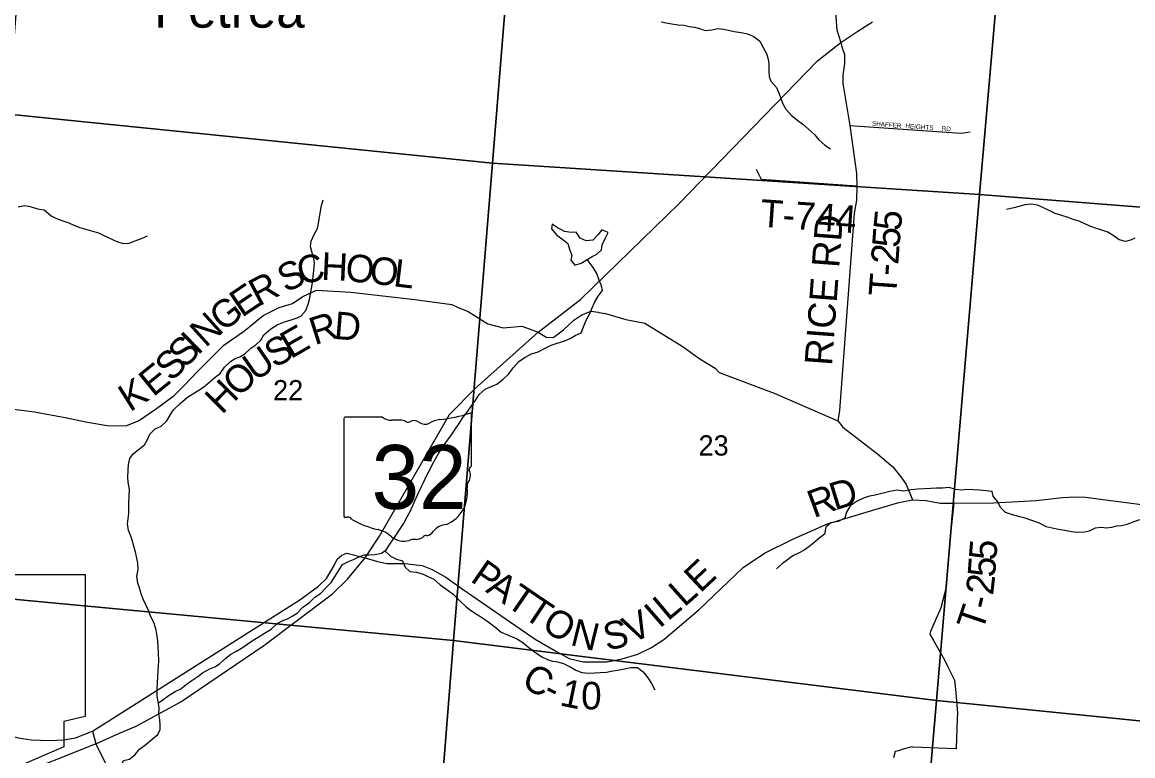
# Model space of a CAD drawing. Extents: x 1715311 to 2083412, y 146837 to 553079.
# Drawn here: x 1938656 to 1950768, y 382114 to 390110 of the extents above; entities that cross this region are included whole.
import ezdxf

# ---------------------------------------------------------------- set-up
doc = ezdxf.new("R2010")
doc.units = 0
for name, color, linetype in [('GM_X_City_Street', 7, 'Continuous'), ('GM_X_Corporation', 7, 'Continuous'), ('GM_X_County_Road', 7, 'Continuous'), ('GM_X_County_Road_Text', 7, 'Continuous'), ('GM_X_Minor_Lake', 7, 'Continuous'), ('GM_X_Minor_River', 7, 'Continuous'), ('GM_X_Section', 7, 'Continuous'), ('GM_X_Section_Text', 7, 'Continuous'), ('GM_X_State_Location', 7, 'Continuous'), ('GM_X_State_Route', 7, 'Continuous'), ('GM_X_State_Shield', 7, 'Continuous'), ('GM_X_Township_Road', 7, 'Continuous'), ('GM_X_Township_Road_Text', 7, 'Continuous'), ('GM_X_Township_Subdivision', 7, 'Continuous'), ('GM_X_Township_Subdivision_Text', 7, 'Continuous'), ('GM_X_Unincorporated_Text', 7, 'Continuous')]:
    doc.layers.add(name, color=color, linetype=linetype)

msp = doc.modelspace()

# ---------------------------------------------------------------- linework, layer by layer
at = {"layer": 'GM_X_City_Street'}
msp.add_lwpolyline([(1936564, 382886), (1937109, 382647), (1937387, 382594), (1937710, 382542), (1937858, 382514), (1937931, 382504), (1938097, 382467), (1938304, 382398), (1938611, 382309), (1938755, 382287), (1938956, 382280), (1939110, 382286), (1939171, 382297)], dxfattribs=at)
at = {"layer": 'GM_X_Corporation'}
msp.add_lwpolyline([(1935964, 384091), (1939343, 384091), (1939343, 382541), (1939109, 382488), (1939109, 382211), (1938925, 382130), (1938574, 381977)], dxfattribs=at)
at = {"layer": 'GM_X_County_Road'}
for points in [[(1942862, 384205), (1942920, 384199), (1943020, 384186), (1943128, 384144), (1943276, 384059), (1943456, 383932), (1944250, 383386), (1944485, 383249), (1944620, 383173), (1944775, 383138), (1945037, 383138), (1945200, 383169), (1945372, 383221), (1945521, 383294), (1945652, 383380), (1946038, 383708), (1946520, 384166), (1946751, 384323), (1947069, 384480), (1947440, 384641), (1947934, 384792), (1948217, 384876), (1948365, 384904), (1948516, 384897), (1948667, 384869), (1948818, 384866), (1949252, 384871), (1949714, 384895), (1950002, 384930), (1950139, 384936), (1950251, 384933), (1951224, 384804)], [(1941793, 383894), (1941889, 383964), (1941976, 384046), (1942058, 384189), (1942090, 384257), (1942143, 384300), (1942198, 384321), (1942397, 384271)], [(1942397, 384271), (1942531, 384231), (1942632, 384210), (1942822, 384210), (1942862, 384205)], [(1939171, 382297), (1939236, 382309), (1939422, 382383), (1941684, 383813), (1941793, 383894)]]:
    msp.add_lwpolyline(points, dxfattribs=at)
at = {"layer": 'GM_X_Minor_Lake'}
for points in [[(1944530, 387851), (1944502, 387866), (1944436, 387908), (1944430, 387858), (1944486, 387790), (1944554, 387742), (1944606, 387699), (1944625, 387637), (1944649, 387567), (1944641, 387515), (1944683, 387461), (1944751, 387485), (1944819, 387522)], [(1944819, 387522), (1944873, 387558), (1944923, 387582), (1944975, 387630), (1944983, 387682), (1945013, 387752), (1945048, 387818), (1944978, 387848), (1944938, 387796), (1944879, 387736), (1944805, 387727), (1944740, 387757), (1944698, 387821), (1944644, 387817), (1944572, 387828), (1944530, 387851)]]:
    msp.add_lwpolyline(points, dxfattribs=at)
at = {"layer": 'GM_X_Minor_River'}
for points in [[(1945623, 390114), (1945679, 390102), (1945741, 390092), (1945811, 390081), (1945871, 390077), (1945931, 390065), (1945988, 390055), (1946042, 390041), (1946106, 390020), (1946176, 390026), (1946244, 390040), (1946308, 390034), (1946420, 390009), (1946496, 389997), (1946566, 389983), (1946634, 389953), (1946701, 389902), (1946737, 389836), (1946775, 389770), (1946794, 389694), (1946798, 389642), (1946800, 389574), (1946802, 389520), (1946820, 389469), (1946881, 389399), (1946911, 389331), (1946929, 389279), (1946947, 389229), (1946984, 389161), (1947046, 389094), (1947116, 389038), (1947170, 389000), (1947233, 388946), (1947297, 388885), (1947341, 388833), (1947409, 388771), (1947473, 388731)], [(1938614, 388096), (1938684, 388111), (1938742, 388103), (1938824, 388077), (1938894, 388065), (1938972, 387998), (1939031, 387970), (1939087, 387950), (1939165, 387924), (1939219, 387899), (1939285, 387871), (1939337, 387857), (1939413, 387835), (1939487, 387815), (1939540, 387788), (1939594, 387764), (1939688, 387720), (1939756, 387698), (1939822, 387701), (1939890, 387727), (1939956, 387753), (1940022, 387783)], [(1941899, 387985), (1941919, 388113), (1941940, 388175)], [(1950792, 387755), (1950742, 387733), (1950688, 387719), (1950618, 387739), (1950566, 387778), (1950495, 387822), (1950429, 387844), (1950351, 387868), (1950293, 387889), (1950225, 387925), (1950171, 387945), (1950117, 387959), (1950064, 387981), (1949994, 388002), (1949922, 388024), (1949856, 388058), (1949794, 388088), (1949728, 388115), (1949664, 388127), (1949590, 388121), (1949540, 388105), (1949472, 388086), (1949390, 388070)], [(1939889, 382128), (1939935, 382186), (1940005, 382236), (1940075, 382294), (1940137, 382344), (1940161, 382400), (1940161, 382452), (1940158, 382506), (1940148, 382572), (1940150, 382632), (1940142, 382682), (1940129, 382762), (1940127, 382842), (1940133, 382910), (1940137, 382978), (1940140, 383040), (1940142, 383094), (1940146, 383145), (1940144, 383239), (1940138, 383299), (1940137, 383365), (1940129, 383417), (1940117, 383483), (1940095, 383559), (1940056, 383635), (1940038, 383689), (1939974, 383822), (1939955, 383880), (1939935, 383944), (1939919, 383996), (1939907, 384070), (1939922, 384146), (1939918, 384212), (1939908, 384268), (1939894, 384320), (1939872, 384399), (1939857, 384463), (1939839, 384519), (1939817, 384569), (1939805, 384643), (1939811, 384695), (1939818, 384753), (1939820, 384809), (1939820, 384869), (1939824, 384949), (1939825, 385017), (1939811, 385097), (1939807, 385151), (1939811, 385227), (1939816, 385287), (1939830, 385355), (1939870, 385409), (1939922, 385447), (1939990, 385503), (1940018, 385555), (1940048, 385619), (1940107, 385677), (1940173, 385707), (1940235, 385764), (1940275, 385834), (1940307, 385886), (1940379, 385952), (1940458, 386024), (1940518, 386060), (1940584, 386100), (1940634, 386131), (1940704, 386191), (1940762, 386241), (1940814, 386279), (1940862, 386349), (1940928, 386411), (1940979, 386446), (1941031, 386464), (1941083, 386496), (1941149, 386558), (1941203, 386592), (1941257, 386644), (1941293, 386702), (1941367, 386769), (1941437, 386811), (1941507, 386839), (1941589, 386865), (1941645, 386885), (1941695, 386904), (1941748, 386968), (1941776, 387038), (1941788, 387088), (1941802, 387148), (1941810, 387208), (1941823, 387270), (1941831, 387338), (1941837, 387404), (1941843, 387486), (1941835, 387536), (1941814, 387609), (1941800, 387667), (1941806, 387725), (1941840, 387797), (1941875, 387863), (1941887, 387915), (1941899, 387985)], [(1940141, 382691), (1940190, 382722), (1940260, 382774), (1940325, 382814), (1940385, 382845), (1940443, 382889), (1940507, 382933), (1940573, 382977), (1940623, 383019), (1940703, 383061), (1940757, 383082), (1940807, 383116), (1940875, 383174), (1940933, 383222), (1940985, 383250), (1941048, 383286), (1941118, 383333), (1941176, 383373), (1941228, 383405), (1941298, 383449), (1941372, 383495), (1941438, 383555), (1941500, 383588), (1941550, 383608), (1941600, 383634), (1941654, 383668), (1941716, 383732), (1941789, 383784), (1941847, 383841), (1941911, 383883), (1941969, 383943), (1942027, 384003), (1942069, 384071), (1942104, 384129), (1942150, 384197), (1942216, 384232), (1942268, 384254), (1942322, 384278), (1942386, 384304), (1942438, 384304), (1942506, 384308), (1942576, 384323), (1942626, 384357), (1942672, 384433), (1942724, 384505), (1942772, 384577), (1942813, 384641), (1942853, 384719), (1942887, 384775), (1942917, 384841), (1942939, 384893), (1942974, 384971), (1943006, 385041), (1943032, 385094), (1943066, 385166), (1943100, 385232), (1943129, 385286), (1943163, 385352), (1943195, 385408), (1943235, 385472), (1943289, 385542), (1943338, 385612), (1943376, 385666), (1943422, 385734), (1943466, 385806), (1943508, 385858), (1943558, 385929), (1943605, 385995), (1943641, 386051), (1943707, 386109), (1943781, 386143), (1943831, 386165), (1943899, 386216), (1943961, 386274), (1944013, 386348), (1944074, 386412), (1944142, 386460), (1944210, 386496), (1944282, 386517), (1944352, 386553), (1944426, 386589), (1944492, 386613), (1944564, 386635), (1944632, 386662), (1944688, 386696), (1944752, 386724), (1944784, 386806), (1944809, 386870), (1944847, 386934), (1944873, 386996), (1944899, 387056), (1944937, 387122), (1944985, 387184), (1944974, 387236), (1944950, 387300), (1944922, 387372), (1944884, 387438), (1944819, 387522)], [(1950841, 384686), (1950767, 384660), (1950705, 384635), (1950645, 384621), (1950591, 384617), (1950535, 384601), (1950483, 384593), (1950428, 384603), (1950358, 384594), (1950293, 384562), (1950242, 384550), (1950164, 384548), (1950100, 384554), (1950026, 384571), (1949958, 384579), (1949888, 384593), (1949822, 384611), (1949750, 384650), (1949666, 384678), (1949595, 384702), (1949535, 384718), (1949457, 384741), (1949381, 384767), (1949325, 384821), (1949298, 384881), (1949246, 384942), (1949234, 384996), (1949170, 385000), (1949096, 385008), (1949028, 385014), (1948958, 385015), (1948902, 385009), (1948834, 385017), (1948765, 385037), (1948693, 385032), (1948627, 385030), (1948565, 385028), (1948425, 385020), (1948351, 385013), (1948267, 384997), (1948197, 385009), (1948117, 384995), (1948045, 384976), (1947959, 384954)], [(1947959, 384954), (1947897, 384942), (1947831, 384922), (1947763, 384888), (1947687, 384839), (1947645, 384771), (1947626, 384703), (1947556, 384669), (1947474, 384653), (1947420, 384605), (1947406, 384531), (1947342, 384478), (1947288, 384436), (1947234, 384390), (1947184, 384354), (1947130, 384326), (1947060, 384294), (1947003, 384250), (1946949, 384209), (1946883, 384151)], [(1942612, 384348), (1942674, 384289), (1942739, 384257), (1942805, 384239), (1942831, 384170), (1942885, 384124), (1942957, 384114), (1943029, 384092), (1943080, 384069), (1943144, 384037), (1943216, 383977), (1943286, 383925), (1943356, 383876), (1943425, 383806), (1943493, 383740), (1943547, 383700), (1943617, 383653), (1943686, 383609), (1943738, 383573), (1943808, 383522), (1943880, 383460), (1943947, 383432), (1943999, 383412), (1944059, 383386), (1944117, 383347), (1944181, 383295), (1944245, 383247), (1944324, 383192), (1944386, 383162), (1944440, 383146), (1944494, 383136), (1944558, 383118), (1944638, 383081), (1944695, 383047), (1944761, 383021), (1944831, 383015), (1944903, 383018), (1944961, 383020), (1945029, 383024), (1945099, 383038), (1945153, 383046), (1945223, 383061), (1945295, 383077), (1945365, 383075), (1945429, 383027), (1945480, 382964), (1945520, 382900), (1945556, 382832)], [(1938639, 381466), (1938691, 381494), (1938750, 381522), (1938806, 381546), (1938866, 381569), (1938918, 381591), (1938978, 381597), (1939074, 381613), (1939128, 381621), (1939199, 381626), (1939260, 381656), (1939314, 381710), (1939378, 381744), (1939448, 381740), (1939500, 381745), (1939558, 381757), (1939610, 381797), (1939672, 381869), (1939728, 381935), (1939734, 382001), (1939762, 382061), (1939828, 382075), (1939889, 382128)]]:
    msp.add_lwpolyline(points, dxfattribs=at)
at = {"layer": 'GM_X_Section'}
for points in [[(1938910, 394376), (1944212, 393811), (1943785, 388574), (1938507, 389106)], [(1944212, 393811), (1949553, 393489), (1949095, 388231), (1943785, 388574)], [(1949553, 393489), (1954935, 393042), (1954690, 390305), (1954468, 387809), (1949095, 388231)], [(1938507, 389106), (1943785, 388574), (1943359, 383370), (1938087, 383865)], [(1943785, 388574), (1949095, 388231), (1948626, 382716), (1943359, 383370)], [(1949095, 388231), (1954468, 387809), (1954218, 384945), (1953956, 382183), (1948626, 382716)], [(1938087, 383865), (1943359, 383370), (1942934, 378008), (1937617, 378541)], [(1943359, 383370), (1948626, 382716), (1948176, 377474), (1942934, 378008)], [(1948626, 382716), (1953956, 382183), (1953734, 379717), (1953472, 376942), (1948176, 377474)]]:
    msp.add_lwpolyline(points, close=True, dxfattribs=at)
at = {"layer": 'GM_X_State_Route'}
for points in [[(1939719, 382359), (1939898, 382438), (1940388, 382703), (1941292, 383314), (1942040, 383878), (1942204, 384038), (1942397, 384271), (1942552, 384508), (1943318, 385834), (1943596, 386119), (1944283, 386733), (1944746, 387089), (1945822, 388135), (1947330, 389689), (1947585, 389890), (1947771, 390013), (1947929, 390116)], [(1939426, 382232), (1939459, 382245), (1939719, 382359)], [(1939130, 382114), (1939426, 382232)], [(1938096, 381688), (1938869, 382010), (1939130, 382114)]]:
    msp.add_lwpolyline(points, dxfattribs=at)
at = {"layer": 'GM_X_State_Shield'}
for p, q in [((1942164, 385787), (1942164, 384731)), ((1942586, 385806), (1942178, 385806)), ((1943557, 385279), (1943557, 385832)), ((1943556, 385279), (1943557, 385279))]:
    msp.add_line(p, q, dxfattribs=at)
for centre, radius, start, end in [((1942180, 385790), 16.1, 98.1301, 188.1301), ((1942683, 385928), 156, 231.6195, 271.1119), ((1942735, 385212), 562, 80.4867, 94.9883), ((1942862, 385795), 45.1, 219.7921, 297.1024), ((1942929, 385673), 93.8, 54.4667, 119.1411), ((1943249, 385483), 297, 97.3462, 120.7689), ((1943061, 387246), 1476, 275.8445, 288.9065), ((1943541, 385834), 15.5, 351.8621, 97.738), ((1943050, 385841), 113, 233.8562, 294.8282), ((1943540, 385277), 16.6, 289.6038, 7.7341), ((1943553, 385238), 24, 107.944, 210.337), ((1943400, 385169), 144, 340.033, 23.6496), ((1943143, 384977), 369, 292.3089, 8.9858), ((1943612, 385048), 105, 136.8065, 186.9296), ((1942181, 384728), 16.3, 171.9584, 258.3066), ((1942183, 384837), 124, 267.339, 280.6039), ((1942208, 384670), 44.8, 29.7484, 93.2717), ((1942774, 385619), 1066, 240.4129, 257.1985), ((1942456, 384256), 334, 47.1842, 75.836), ((1943043, 384628), 119, 282.8732, 323.2771), ((1943299, 384434), 202, 94.4031, 142.5768), ((1942817, 384665), 212, 230.7004, 286.2918), ((1942939, 384299), 174, 85.6951, 111.2099), ((1942954, 384585), 113, 268.777, 315.5493), ((1943056, 384483), 31.8, 65.7517, 132.6484)]:
    msp.add_arc(centre, radius, start, end, dxfattribs=at)
at = {"layer": 'GM_X_Township_Road'}
for points in [[(1947520, 390473), (1947514, 390379), (1947533, 390124), (1947538, 390067)], [(1947538, 390067), (1947541, 390026), (1947560, 389968), (1947585, 389890), (1947594, 389841), (1947625, 389757), (1947625, 389661), (1947605, 389534), (1947605, 389438), (1947608, 389421)], [(1947608, 389421), (1947684, 388983), (1947754, 388460), (1947758, 388326), (1947754, 388172), (1947730, 388025), (1947568, 385878), (1947553, 385763), (1947607, 385697), (1947985, 385405), (1948151, 385262), (1948240, 385155), (1948274, 385103), (1948294, 385078), (1948335, 384978), (1948365, 384904)], [(1946662, 388509), (1946716, 388400), (1947758, 388326)], [(1941163, 386814), (1941283, 386912), (1941457, 387000), (1941604, 387044), (1941718, 387120), (1941866, 387191), (1942239, 387168), (1942939, 387087), (1943341, 387032), (1943404, 387005), (1943404, 387005)], [(1943404, 387005), (1943519, 386955), (1943735, 386823), (1943901, 386780), (1944104, 386796), (1944184, 386768), (1944184, 386768)], [(1944468, 386689), (1944558, 386758), (1944672, 386862), (1944759, 386921), (1944863, 386960), (1944936, 386948), (1944946, 386947)], [(1944946, 386947), (1945019, 386935), (1945240, 386870), (1945445, 386831), (1945852, 386577), (1946048, 386442), (1946214, 386339), (1946256, 386293), (1946856, 386066), (1947553, 385763)], [(1940533, 386265), (1940606, 386340), (1940854, 386588), (1941068, 386737), (1941161, 386813), (1941163, 386814)], [(1944184, 386768), (1944283, 386733), (1944369, 386678), (1944447, 386673), (1944467, 386688), (1944468, 386689)], [(1940387, 386115), (1940530, 386261), (1940533, 386265)], [(1936339, 384675), (1936356, 384694), (1936480, 384832), (1936789, 385078), (1937006, 385279), (1937228, 385447), (1937462, 385598), (1937686, 385642), (1937858, 385642), (1937977, 385641), (1938096, 385692), (1938236, 385807), (1938355, 385884), (1938476, 385902), (1938790, 385864), (1939126, 385801), (1939370, 385749), (1939584, 385713), (1939785, 385710), (1939926, 385765), (1940122, 385898), (1940315, 386041), (1940385, 386112), (1940387, 386115)], [(1948818, 384866), (1948777, 384498), (1948734, 383949), (1948718, 383892), (1948673, 383726), (1948561, 383467), (1948554, 383441), (1948594, 383371), (1948699, 383184), (1948722, 383144), (1948749, 383089), (1948821, 382945), (1948824, 382938), (1948833, 382839), (1948852, 382625), (1948856, 382581), (1948854, 382518), (1948842, 382196), (1948842, 382188), (1948744, 382192), (1948368, 382209), (1948360, 382210), (1948265, 382184), (1948213, 382169), (1948178, 382160), (1948159, 382091)], [(1939422, 382383), (1939459, 382245), (1939624, 381913)]]:
    msp.add_lwpolyline(points, dxfattribs=at)
at = {"layer": 'GM_X_Township_Subdivision'}
msp.add_lwpolyline([(1947684, 388983), (1948895, 388899), (1948996, 388916)], dxfattribs=at)

# ---------------------------------------------------------------- texts
at = {"layer": 'GM_X_County_Road_Text'}
for s, rotation, p in [('R', 20.1705, (1947289, 384702)), ('D', 17.3751, (1947517, 384786)), ('P', 325.2478, (1943532, 384023)), ('E', 43.1102, (1946050, 383880)), ('A', 325.585, (1943700, 383907)), ('T', 325.5919, (1943918, 383757)), ('L', 41.7824, (1945877, 383726)), ('T', 326.2799, (1944106, 383628)), ('L', 40.1304, (1945698, 383575)), ('O', 329.2448, (1944307, 383495)), ('V', 26.9407, (1945304, 383330)), ('I', 41.1393, (1945606, 383495)), ('N', 345.9865, (1944622, 383323)), ('S', 12.6838, (1945030, 383258)), ('C', 329.7967, (1944086, 382881)), ('-', 333.7549, (1944319, 382746)), ('1', 348.4705, (1944509, 382664)), ('0', 359.0297, (1944750, 382621))]:
    msp.add_text(s, height=300, rotation=rotation, dxfattribs=at).set_placement(p)
at = {"layer": 'GM_X_Section_Text'}
for s, p in [('22', (1941392, 385988)), ('23', (1946032, 385386))]:
    msp.add_text(s, height=221, rotation=0, dxfattribs=at).set_placement(p)
at = {"layer": 'GM_X_State_Location'}
for s in ['s', 'r']:
    msp.add_text(s, height=1, dxfattribs=at).set_placement((1942845, 385189))
msp.add_text('32', height=1, rotation=0, dxfattribs=at).set_placement((1942593, 385116))
at = {"layer": 'GM_X_State_Shield'}
msp.add_text('32', height=696.1, dxfattribs=at).set_placement((1942467, 384805))
at = {"layer": 'GM_X_Township_Road_Text'}
for s, rotation, p in [('T-744', 356.0741, (1946698, 387882)), ('RICE RD', 85.7762, (1947487, 386360)), ('5', 84.5587, (1948237, 387828)), ('5', 85.7286, (1948223, 387646)), ('C', 15.2887, (1941699, 387241)), ('H', 357.3653, (1941913, 387303)), ('O', 354.2495, (1942172, 387291)), ('2', 85.9062, (1948210, 387462)), ('S', 25.1498, (1941529, 387159)), ('O', 353.1497, (1942433, 387265)), ('L', 353.0961, (1942695, 387233)), ('-', 85.95, (1948201, 387339)), ('R', 27.8202, (1941231, 387006)), ('T', 85.951, (1948186, 387115)), ('E', 33.9587, (1941052, 386885)), ('G', 37.4127, (1940846, 386727)), ('N', 42.1215, (1940656, 386555)), ('R', 17.5598, (1941846, 386588)), ('D', 355.3029, (1942050, 386659)), ('I', 44.8841, (1940571, 386470)), ('E', 29.8884, (1941585, 386435)), ('S', 45.2372, (1940429, 386327)), ('S', 30.0478, (1941410, 386334)), ('S', 44.8238, (1940284, 386183)), ('U', 34.5196, (1941198, 386188)), ('E', 39.0408, (1940085, 386019)), ('O', 44.0495, (1941019, 386012)), ('K', 32.1845, (1939830, 385856)), ('H', 45.2705, (1940834, 385826)), ('5', 85.468, (1949278, 384237)), ('5', 85.8947, (1949265, 384053)), ('2', 83.677, (1949244, 383857)), ('-', 75.9371, (1949206, 383694)), ('T', 71.2791, (1949126, 383456))]:
    msp.add_text(s, height=300, rotation=rotation, dxfattribs=at).set_placement(p)
at = {"layer": 'GM_X_Township_Subdivision_Text'}
for s, rotation, p in [('SHAFFER', 355.3164, (1947922, 388983)), ('HEIGHTS', 355.8545, (1948287, 388956)), ('RD', 356.9769, (1948683, 388926))]:
    msp.add_text(s, height=50, rotation=rotation, dxfattribs=at).set_placement(p)
at = {"layer": 'GM_X_Unincorporated_Text'}
msp.add_text('Petrea', height=417, rotation=0, dxfattribs=at).set_placement((1940094, 390051))

doc.saveas('drawing.dxf')
